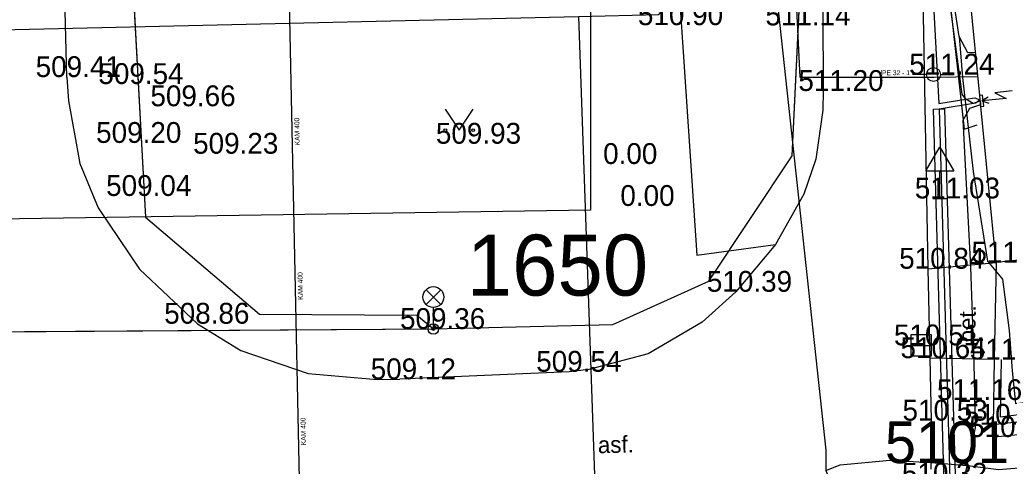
# Model space of a CAD drawing. Extents: x -669642 to -669119, y -1131006 to -1130466.
# Drawn here: x -669468.22 to -669432.6, y -1130545.11 to -1130529.04 of the extents above; entities that cross this region are included whole.
import ezdxf

# ---------------------------------------------------------------- set-up
doc = ezdxf.new("R2010")
doc.units = 0
for name, color, linetype in [('G_Bod_tecka', 7, 'Continuous'), ('G_Bod_vyska', 7, 'Continuous'), ('G_Bodove_pole', 7, 'Continuous'), ('G_Budovy_Objekty', 7, 'Continuous'), ('G_Cesty_Schody', 7, 'Continuous'), ('G_Objekty_dopravni', 7, 'Continuous'), ('G_Objekty_technicke', 7, 'Continuous'), ('G_Plochy_zpevnene', 7, 'Continuous'), ('G_Ploty', 7, 'Continuous'), ('G_Ploty_vstupy', 7, 'Continuous'), ('G_Popisy_povrchu', 7, 'Continuous'), ('G_Site-kanalizace', 7, 'Continuous'), ('G_Site-Rozvadece', 7, 'Continuous'), ('G_Site-vodovod', 7, 'Continuous'), ('G_Z_CHRANICKA-TEPLOVOD_kotovane', 7, 'Continuous'), ('G_Z_CHRANICKA-TEPLOVOD_zahozene', 7, 'Continuous'), ('G_Z_ELsilove_podz_kotovane', 7, 'Continuous'), ('G_Z_ELsilove_zrusene', 7, 'Continuous'), ('G_Z_KANAL_podz_kotovane', 7, 'Continuous'), ('G_Z_PLYNY_podz_geodeticky', 7, 'Continuous'), ('G_Z_SPOJE_podz_geodeticky', 7, 'Continuous'), ('G_Z_SPOJE_podz_kotovane', 7, 'Continuous'), ('G_Z_SPOJE_podz_priblizne', 7, 'Continuous'), ('G_Z_VODA_podz_kotovane', 7, 'Continuous'), ('G_Zelen-okraj', 7, 'Continuous'), ('G_Zelen-Znacky', 7, 'Continuous'), ('Vrstva 1', 7, 'Continuous'), ('Vrstva 10', 7, 'Continuous'), ('Vrstva 17', 7, 'Continuous'), ('Vrstva 25', 7, 'Continuous'), ('Vrstva 3', 7, 'Continuous'), ('Vrstva 4', 7, 'Continuous'), ('Vrstva 6', 7, 'Continuous')]:
    doc.layers.add(name, color=color, linetype=linetype)

msp = doc.modelspace()

# ---------------------------------------------------------------- linework, layer by layer
at = {"layer": 'G_Bod_tecka'}
for p, q in [((-669444.9, -1130529.23), (-669444.9, -1130529.23)), ((-669440.64, -1130529.24), (-669440.64, -1130529.24)), ((-669466.52, -1130531.1), (-669466.52, -1130531.1)), ((-669435.33, -1130531.01), (-669435.33, -1130531.01)), ((-669464.2, -1130531.35), (-669464.2, -1130531.35)), ((-669439.3, -1130531.6), (-669439.3, -1130531.6)), ((-669462.3, -1130532.15), (-669462.3, -1130532.15)), ((-669464.26, -1130533.47), (-669464.26, -1130533.47)), ((-669452.05, -1130533.5), (-669452.05, -1130533.5)), ((-669460.79, -1130533.86), (-669460.79, -1130533.86)), ((-669446.44, -1130534.23), (-669446.44, -1130534.23)), ((-669463.9, -1130535.38), (-669463.9, -1130535.38)), ((-669435.1, -1130535.47), (-669435.1, -1130535.47)), ((-669445.82, -1130535.74), (-669445.82, -1130535.74)), ((-669435.52, -1130538), (-669435.52, -1130538)), ((-669433.07, -1130537.78), (-669433.07, -1130537.78)), ((-669442.45, -1130538.83), (-669442.45, -1130538.83)), ((-669461.82, -1130539.98), (-669461.82, -1130539.98)), ((-669453.33, -1130540.17), (-669453.33, -1130540.17)), ((-669435.77, -1130540.76), (-669435.77, -1130540.76)), ((-669435.46, -1130541.22), (-669435.46, -1130541.22)), ((-669433.14, -1130541.27), (-669433.14, -1130541.27)), ((-669448.44, -1130541.71), (-669448.44, -1130541.71)), ((-669454.54, -1130541.98), (-669454.54, -1130541.98)), ((-669434.45, -1130542.73), (-669434.45, -1130542.73)), ((-669435.4, -1130543.47), (-669435.4, -1130543.47)), ((-669433.18, -1130543.62), (-669433.18, -1130543.62)), ((-669433.13, -1130544.06), (-669433.13, -1130544.06))]:
    msp.add_line(p, q, dxfattribs=at)
at = {"layer": 'G_Budovy_Objekty'}
for p, q in [((-669433.66, -1130531.76), (-669434.7, -1130521.24)), ((-669433.62, -1130532.16), (-669433.66, -1130531.76)), ((-669433.07, -1130537.78), (-669433.62, -1130532.16)), ((-669419.3, -1130536.35), (-669433.07, -1130537.78))]:
    msp.add_line(p, q, dxfattribs=at)
at = {"layer": 'G_Cesty_Schody'}
for p, q in [((-669435.45, -1130541.22), (-669435.52, -1130538)), ((-669431.52, -1130543.91), (-669433.13, -1130544.06))]:
    msp.add_line(p, q, dxfattribs=at)
at = {"layer": 'G_Objekty_dopravni'}
for p, q in [((-669435.6, -1130534.47), (-669435.1, -1130533.62)), ((-669435.1, -1130533.62), (-669434.6, -1130534.47)), ((-669435.6, -1130534.47), (-669434.6, -1130534.47)), ((-669435.1, -1130535.47), (-669435.1, -1130534.47)), ((-669435.35, -1130535.47), (-669434.85, -1130535.47))]:
    msp.add_line(p, q, dxfattribs=at)
at = {"layer": 'G_Objekty_technicke'}
for p, q in [((-669453.595, -1130538.755), (-669453.065, -1130539.285)), ((-669453.595, -1130539.285), (-669453.065, -1130538.755)), ((-669453.33, -1130540.17), (-669453.33, -1130539.395))]:
    msp.add_line(p, q, dxfattribs=at)
for centre, radius in [((-669453.33, -1130539.02), 0.375), ((-669453.33, -1130540.17), 0.19), ((-669453.33, -1130540.17), 0.05)]:
    msp.add_circle(centre, radius, dxfattribs=at)
at = {"layer": 'G_Plochy_zpevnene'}
for p, q in [((-669435.52, -1130538), (-669435.82, -1130521.43)), ((-669466.52, -1130531.1), (-669466.72, -1130523.43)), ((-669435.52, -1130538), (-669433.07, -1130537.78)), ((-669435.4, -1130543.47), (-669435.45, -1130541.22)), ((-669433.14, -1130541.27), (-669435.45, -1130541.22)), ((-669448.44, -1130541.71), (-669454.54, -1130541.98)), ((-669435.41, -1130545.22), (-669435.4, -1130543.47))]:
    msp.add_line(p, q, dxfattribs=at)
for points in [[(-669439.35, -1130522.93), (-669439.33, -1130525.83), (-669439.3, -1130531.6)], [(-669466.52, -1130531.1), (-669466.46, -1130531.96), (-669466.05, -1130534.21), (-669465.4, -1130535.81), (-669463.91, -1130538.02), (-669461.82, -1130539.98), (-669460.26, -1130540.95), (-669457.84, -1130541.77), (-669455.35, -1130541.99), (-669454.54, -1130541.98)], [(-669439.3, -1130531.6), (-669439.31, -1130532.29), (-669439.56, -1130534.06), (-669440, -1130535.32), (-669441.02, -1130537.13), (-669442.44, -1130538.83), (-669443.66, -1130539.92), (-669445.6, -1130541.07), (-669447.73, -1130541.63), (-669448.44, -1130541.71)]]:
    msp.add_lwpolyline(points, dxfattribs=at)
at = {"layer": 'G_Ploty'}
for p, q in [((-669433.14, -1130541.27), (-669433.18, -1130543.62)), ((-669432.89, -1130541.27), (-669432.93, -1130543.34)), ((-669429.39, -1130542.92), (-669432.93, -1130543.34)), ((-669433.18, -1130543.62), (-669433.08, -1130543.6)), ((-669433.08, -1130543.6), (-669431.59, -1130543.43))]:
    msp.add_line(p, q, dxfattribs=at)
at = {"layer": 'G_Ploty_vstupy'}
msp.add_line((-669433.07, -1130537.78), (-669433.14, -1130541.27), dxfattribs=at)
at = {"layer": 'G_Site-kanalizace'}
msp.add_line((-669436.145, -1130540.76), (-669435.395, -1130540.76), dxfattribs=at)
msp.add_lwpolyline([(-669436.145, -1130541.134), (-669435.395, -1130541.134), (-669435.395, -1130540.384), (-669436.145, -1130540.384)], close=True, dxfattribs=at)
at = {"layer": 'G_Site-Rozvadece'}
for p, q in [((-669432.493, -1130531.6), (-669433.117, -1130531.662)), ((-669433.56, -1130531.75), (-669433.66, -1130531.76)), ((-669433.357, -1130531.826), (-669433.589, -1130531.96)), ((-669432.719, -1130531.874), (-669433.589, -1130531.96)), ((-669433.589, -1130531.96), (-669433.335, -1130532.045)), ((-669433.52, -1130532.15), (-669433.56, -1130531.75)), ((-669433.117, -1130531.662), (-669432.719, -1130531.874)), ((-669433.62, -1130532.16), (-669433.52, -1130532.15)), ((-669433.13, -1130544.06), (-669433.18, -1130543.62))]:
    msp.add_line(p, q, dxfattribs=at)
at = {"layer": 'G_Site-vodovod'}
for p, q in [((-669435.58, -1130531.01), (-669436.08, -1130531.01)), ((-669435.08, -1130531.01), (-669434.58, -1130531.01))]:
    msp.add_line(p, q, dxfattribs=at)
msp.add_circle((-669435.33, -1130531.01), 0.25, dxfattribs=at)
at = {"layer": 'G_Z_CHRANICKA-TEPLOVOD_kotovane'}
msp.add_lwpolyline([(-669434.927, -1130532.245), (-669434.443, -1130549.123), (-669434.843, -1130549.135), (-669435.327, -1130532.257)], close=True, dxfattribs=at)
at = {"layer": 'G_Z_CHRANICKA-TEPLOVOD_zahozene'}
for p, q in [((-669447.67, -1130521.96), (-669447.67, -1130535.89)), ((-669447.67, -1130535.89), (-669543.44, -1130537.33))]:
    msp.add_line(p, q, dxfattribs=at)
at = {"layer": 'G_Z_ELsilove_podz_kotovane'}
for points in [[(-669461.927, -1130497.207), (-669461.63, -1130515.21), (-669464.48, -1130517.2), (-669464.62, -1130523.12), (-669464.35, -1130523.98), (-669463.69, -1130536.15), (-669459.59, -1130539.64), (-669453.93, -1130539.67), (-669453.33, -1130540.17)], [(-669453.33, -1130540.17), (-669446.87, -1130540.01), (-669443.42, -1130538.45), (-669440.41, -1130533.93), (-669440.03, -1130525.93), (-669440.94, -1130498.34), (-669440.959, -1130497.207)], [(-669441.28, -1130522.82), (-669440.63, -1130524.2), (-669439.66, -1130525.39), (-669439.601, -1130525.387), (-669435.51, -1130525.19), (-669435.487, -1130525.613), (-669435.135, -1130532.05), (-669434.163, -1130531.897), (-669433.843, -1130531.847), (-669433.66, -1130531.92), (-669433.76, -1130532.002), (-669433.813, -1130532.045), (-669435.127, -1130532.251), (-669434.721, -1130546.41)], [(-669500.66, -1130540.32), (-669477.26, -1130540.32), (-669453.33, -1130540.17)]]:
    msp.add_lwpolyline(points, dxfattribs=at)
at = {"layer": 'G_Z_ELsilove_zrusene'}
msp.add_lwpolyline([(-669434.242, -1130545.651), (-669433.821, -1130543.725), (-669433.859, -1130541.393), (-669433.99, -1130537.933), (-669434.263, -1130532.655), (-669434.022, -1130532.216), (-669433.627, -1130532.084), (-669433.63, -1130532.053), (-669433.639, -1130531.961), (-669433.76, -1130532.002), (-669433.901, -1130532.049), (-669434.162, -1130531.898), (-669434.163, -1130531.897), (-669434.296, -1130531.714), (-669435.066, -1130525.956)], dxfattribs=at)
msp.add_lwpolyline([(-669434.242, -1130545.651), (-669433.821, -1130543.725), (-669433.859, -1130541.393), (-669433.99, -1130537.933), (-669434.263, -1130532.655), (-669434.022, -1130532.216), (-669433.627, -1130532.084), (-669433.63, -1130532.053), (-669433.639, -1130531.961), (-669433.76, -1130532.002), (-669433.901, -1130532.049), (-669434.162, -1130531.898), (-669434.163, -1130531.897), (-669434.296, -1130531.714), (-669435.066, -1130525.956)], dxfattribs=at)
at = {"layer": 'G_Z_KANAL_podz_kotovane'}
msp.add_lwpolyline([(-669458.7, -1130519.73), (-669458.64, -1130522.68), (-669458.02, -1130552.46)], dxfattribs=at)
at = {"layer": 'G_Z_PLYNY_podz_geodeticky'}
for points in [[(-669532.74, -1130558.83), (-669531.49, -1130552.09), (-669534.06, -1130537.73), (-669534.79, -1130531.23), (-669520.82, -1130530.69), (-669481.4, -1130529.69), (-669448.11, -1130528.92), (-669445.21, -1130528.85), (-669441.37, -1130524.47)], [(-669441.37, -1130524.47), (-669439.2, -1130544.53), (-669439.2, -1130545.27), (-669439.05, -1130545.65), (-669438.81, -1130546.08)], [(-669448.11, -1130528.92), (-669447.27, -1130552.99), (-669447.2, -1130556.63)], [(-669435.437, -1130544.98), (-669434.94, -1130545.01), (-669434.01, -1130545.1), (-669432.99, -1130545.23), (-669431.21, -1130545.09), (-669431.34, -1130544.16), (-669431.41, -1130543.72)], [(-669439.2, -1130545.27), (-669438.69, -1130545.06)], [(-669438.69, -1130545.06), (-669436.9, -1130544.89), (-669435.437, -1130544.98)]]:
    msp.add_lwpolyline(points, dxfattribs=at)
at = {"layer": 'G_Z_SPOJE_podz_geodeticky'}
for points in [[(-669434.4, -1130529.64), (-669434.59, -1130528.46)], [(-669433.8, -1130530.21), (-669434.09, -1130530.23), (-669434.4, -1130529.64)], [(-669434.4, -1130529.64), (-669434.29, -1130531.12), (-669433.9, -1130534.5), (-669433.39, -1130537.73), (-669432.85, -1130538.38), (-669432.61, -1130540.22), (-669432.5, -1130541.68), (-669432.38, -1130542.85), (-669431.01, -1130542.71), (-669430.15, -1130542.79), (-669430.03, -1130543.72)]]:
    msp.add_lwpolyline(points, dxfattribs=at)
at = {"layer": 'G_Z_SPOJE_podz_kotovane'}
for p, q in [((-669435.03, -1130525.63), (-669434.23, -1130532.98)), ((-669434.23, -1130532.98), (-669433.76, -1130532.82))]:
    msp.add_line(p, q, dxfattribs=at)
for points in [[(-669434.4, -1130529.64), (-669434.59, -1130528.46)], [(-669433.8, -1130530.21), (-669434.09, -1130530.23), (-669434.4, -1130529.64)], [(-669434.4, -1130529.64), (-669434.29, -1130531.12), (-669433.9, -1130534.5), (-669433.39, -1130537.73), (-669432.85, -1130538.38), (-669432.61, -1130540.22), (-669432.5, -1130541.68), (-669432.38, -1130542.85), (-669431.01, -1130542.71), (-669430.15, -1130542.79), (-669430.03, -1130543.72)]]:
    msp.add_lwpolyline(points, dxfattribs=at)
at = {"layer": 'G_Z_SPOJE_podz_priblizne'}
for points in [[(-669434.4, -1130529.64), (-669434.59, -1130528.46)], [(-669433.8, -1130530.21), (-669434.09, -1130530.23), (-669434.4, -1130529.64)], [(-669434.4, -1130529.64), (-669434.29, -1130531.12), (-669433.9, -1130534.5), (-669433.39, -1130537.73), (-669432.85, -1130538.38), (-669432.61, -1130540.22), (-669432.5, -1130541.68), (-669432.38, -1130542.85), (-669431.01, -1130542.71), (-669430.15, -1130542.79), (-669430.03, -1130543.72)]]:
    msp.add_lwpolyline(points, dxfattribs=at)
at = {"layer": 'G_Z_VODA_podz_kotovane'}
msp.add_lwpolyline([(-669442.58, -1130519.23), (-669440.71, -1130519.3), (-669440.14, -1130531.1), (-669435.31, -1130531.1), (-669433.73, -1130531.08)], dxfattribs=at)
at = {"layer": 'G_Zelen-okraj'}
for p, q in [((-669444.58, -1130526.6), (-669443.85, -1130537.51)), ((-669443.85, -1130537.51), (-669441.02, -1130537.13))]:
    msp.add_line(p, q, dxfattribs=at)
at = {"layer": 'G_Zelen-Znacky'}
for p, q in [((-669452.9, -1130532.26), (-669452.4, -1130533.01)), ((-669452.4, -1130533.01), (-669451.9, -1130532.26))]:
    msp.add_line(p, q, dxfattribs=at)
for centre in [(-669452.9, -1130533.01), (-669451.9, -1130533.01)]:
    msp.add_circle(centre, 0.05, dxfattribs=at)
at = {"layer": 'Vrstva 1'}
msp.add_line((-669453.33, -1130540.17), (-669453.33, -1130540.17), dxfattribs=at)
at = {"layer": 'Vrstva 10'}
msp.add_lwpolyline([(-669458.7, -1130519.73), (-669458.642, -1130522.681), (-669458.023, -1130552.455)], dxfattribs=at)
at = {"layer": 'Vrstva 17'}
for p, q in [((-669464.35, -1130523.98), (-669463.69, -1130536.15)), ((-669440.41, -1130533.93), (-669440.03, -1130525.93)), ((-669443.42, -1130538.45), (-669440.41, -1130533.93)), ((-669463.69, -1130536.15), (-669459.59, -1130539.64)), ((-669446.87, -1130540.01), (-669443.42, -1130538.45)), ((-669459.59, -1130539.64), (-669453.93, -1130539.67)), ((-669453.93, -1130539.67), (-669453.33, -1130540.17)), ((-669477.26, -1130540.32), (-669453.33, -1130540.17)), ((-669453.33, -1130540.17), (-669446.87, -1130540.01))]:
    msp.add_line(p, q, dxfattribs=at)
at = {"layer": 'Vrstva 25'}
msp.add_lwpolyline([(-669442.584, -1130519.225), (-669440.713, -1130519.297), (-669440.137, -1130531.104), (-669435.314, -1130531.104), (-669433.732, -1130531.083)], dxfattribs=at)
at = {"layer": 'Vrstva 6'}
msp.add_line((-669435.314, -1130531.104), (-669435.314, -1130531.104), dxfattribs=at)

# ---------------------------------------------------------------- texts
at = {"layer": 'G_Bod_vyska'}
for s, p in [('510.90', (-669445.968, -1130529.23)), ('511.14', (-669441.379, -1130529.24)), ('509.41', (-669467.646, -1130531.1)), ('511.24', (-669436.201, -1130531.01)), ('509.54', (-669465.388, -1130531.35)), ('511.20', (-669440.192, -1130531.6)), ('509.66', (-669463.515, -1130532.15)), ('509.20', (-669465.469, -1130533.47)), ('509.93', (-669453.24, -1130533.5)), ('509.23', (-669461.978, -1130533.86)), ('0.00', (-669447.22, -1130534.23)), ('509.04', (-669465.109, -1130535.38)), ('511.03', (-669436.002, -1130535.47)), ('0.00', (-669446.6, -1130535.74)), ('510.84', (-669436.564, -1130538)), ('511.08', (-669433.962, -1130537.78)), ('510.39', (-669443.486, -1130538.83)), ('508.86', (-669463.019, -1130539.98)), ('509.36', (-669454.531, -1130540.17)), ('510.51', (-669436.752, -1130540.76)), ('510.64', (-669436.518, -1130541.22)), ('511.27', (-669434.021, -1130541.27)), ('509.12', (-669455.586, -1130541.98)), ('509.54', (-669449.628, -1130541.71)), ('511.16', (-669435.203, -1130542.73)), ('510.53', (-669436.444, -1130543.47)), ('510.34', (-669434.224, -1130543.62)), ('510.16', (-669434.046, -1130544.06)), ('510.32', (-669436.464, -1130545.74))]:
    msp.add_text(s, height=0.75, dxfattribs=at).set_placement(p)
at = {"layer": 'G_Bodove_pole'}
msp.add_text('5101', height=1.5, dxfattribs=at).set_placement((-669437.077, -1130545))
at = {"layer": 'G_Popisy_povrchu'}
for s, rotation, p in [('bet.', 88.7678, (-669433.832, -1130540.659)), ('asf.', 1.501, (-669447.402, -1130544.647))]:
    msp.add_text(s, height=0.6, rotation=rotation, dxfattribs=at).set_placement(p)
at = {"layer": 'Vrstva 3'}
for rotation, p in [(91.1908, (-669458.139, -1130533.556)), (91.1586, (-669458.023, -1130539.119)), (91.158, (-669457.914, -1130544.356))]:
    msp.add_text('KAM 400', height=0.1755, rotation=rotation, dxfattribs=at).set_placement(p)
at = {"layer": 'Vrstva 4'}
msp.add_text('lPE 32 - 1"', height=0.17551, rotation=0.1883, dxfattribs=at).set_placement((-669437.237, -1130531.033))
msp.add_text('1650', height=2.1939, dxfattribs=at).set_placement((-669452.127, -1130538.968))

doc.saveas('drawing.dxf')
